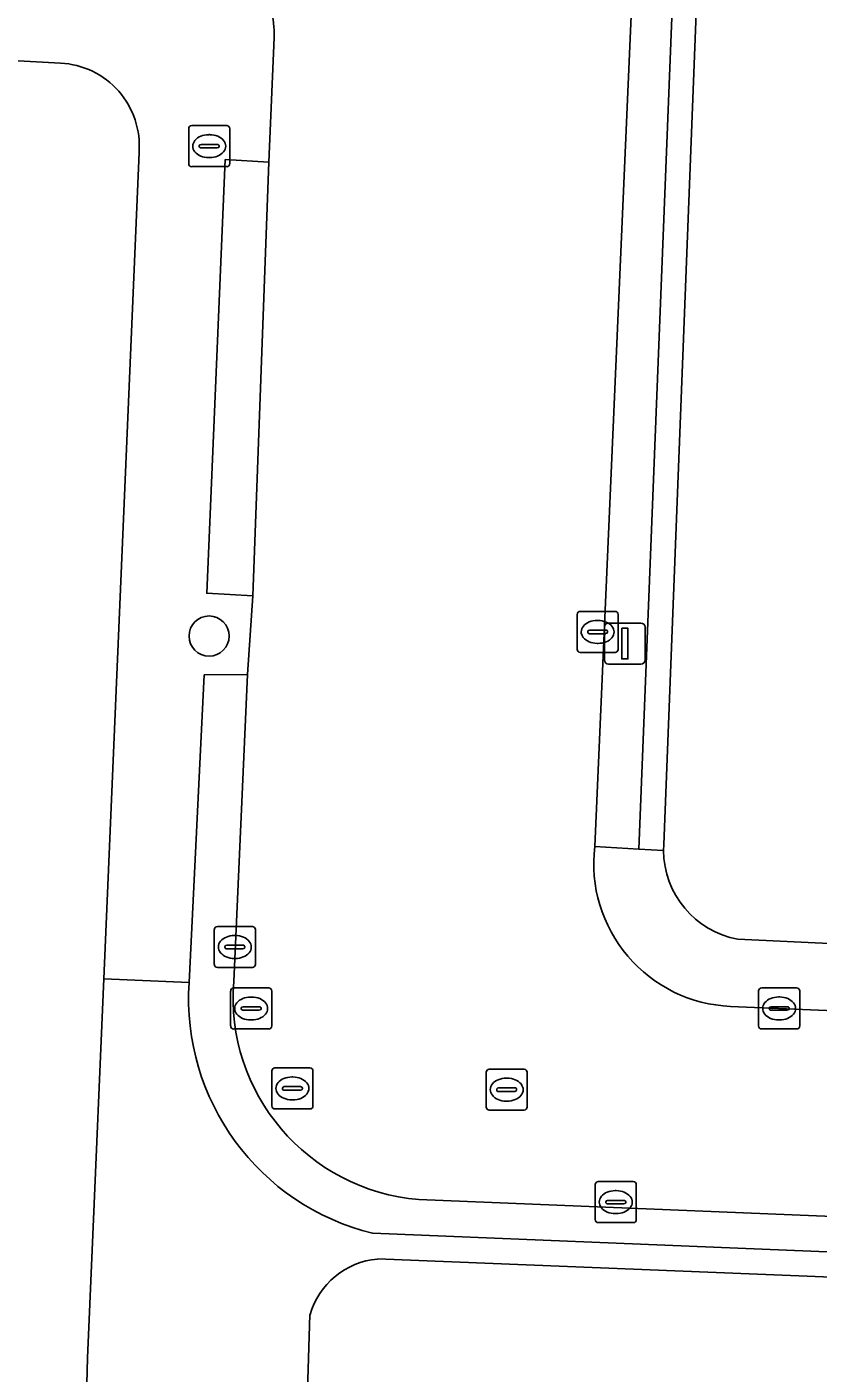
# Model space of a CAD drawing. Extents: x 160732 to 162107, y 387428 to 388479.
# Drawn here: x 161104.92 to 161124.21, y 387617.33 to 387650.15 of the extents above; entities that cross this region are included whole.
import ezdxf

# ---------------------------------------------------------------- set-up
doc = ezdxf.new("R2010")
doc.units = 0
for name, color, linetype in [('IMGEO_Boom', 7, 'Continuous'), ('IMGEO_Brandkraan', 7, 'Continuous'), ('IMGEO_Erf', 7, 'Continuous'), ('IMGEO_Kolk', 7, 'Continuous'), ('IMGEO_Lichtmast', 7, 'Continuous'), ('IMGEO_Rijbaan_lokaal_open', 7, 'Continuous'), ('IMGEO_Rioolput', 7, 'Continuous'), ('IMGEO_Voetpad_open', 7, 'Continuous')]:
    doc.layers.add(name, color=color, linetype=linetype)

msp = doc.modelspace()

# ---------------------------------------------------------------- linework, layer by layer
at = {"layer": 'IMGEO_Boom'}
msp.add_circle((161109.361, 387635.296), 0.489, dxfattribs=at)
at = {"layer": 'IMGEO_Brandkraan'}
for p, q in [((161108.938, 387647.741), (161109.79, 387647.741)), ((161108.863, 387646.815), (161108.863, 387647.667)), ((161109.351, 387647.521), (161109.376, 387647.521)), ((161109.864, 387647.667), (161109.864, 387646.815)), ((161109.122, 387647.235), (161109.122, 387647.247)), ((161109.56, 387647.198), (161109.162, 387647.198)), ((161109.165, 387647.284), (161109.563, 387647.284)), ((161109.606, 387647.247), (161109.606, 387647.235)), ((161109.79, 387646.741), (161108.938, 387646.741)), ((161109.374, 387646.961), (161109.349, 387646.961))]:
    msp.add_line(p, q, dxfattribs=at)
for points in [[(161108.938, 387647.741), (161109.79, 387647.741)], [(161108.863, 387646.815), (161108.863, 387647.667)], [(161109.864, 387647.667), (161109.864, 387646.815)], [(161109.79, 387646.741), (161108.938, 387646.741)]]:
    msp.add_lwpolyline(points, dxfattribs=at)
for centre, radius, start, end in [((161108.94, 387647.665), 0.0765, 91.552, 178.448), ((161108.94, 387647.665), 0.0765, 91.552, 178.448), ((161109.788, 387647.665), 0.0765, 1.552, 88.448), ((161109.788, 387647.665), 0.0765, 1.552, 88.448), ((161109.162, 387647.244), 0.0403, 85.8775, 175.7526), ((161109.159, 387647.234), 0.0366, 178.938, 274.7102), ((161109.563, 387647.241), 0.043, 264.8664, 352.4533), ((161109.567, 387647.246), 0.0386, 1.7309, 96.639), ((161108.94, 387646.817), 0.0765, 181.552, 268.448), ((161108.94, 387646.817), 0.0765, 181.552, 268.448), ((161109.788, 387646.817), 0.0765, 271.552, 358.448), ((161109.788, 387646.817), 0.0765, 271.552, 358.448)]:
    msp.add_arc(centre, radius, start, end, dxfattribs=at)
for centre, major_axis, ratio, start_param, end_param in [((161109.35, 387647.241), (-0.387, 0.002), 0.722429, 4.712389, 7.853982), ((161109.375, 387647.241), (-0.39, 0.002), 0.717154, 1.570796, 4.712389)]:
    msp.add_ellipse(centre, major_axis=major_axis, ratio=ratio, start_param=start_param, end_param=end_param, dxfattribs=at)
at = {"layer": 'IMGEO_Erf'}
for points in [[(161102.832, 387686.71), (161070.141, 387688.01), (161066.023, 387688.174), (161064.492, 387649.589), (161061.574, 387600.31), (161066.224, 387600.035), (161108.253, 387598.404), (161108.423, 387604.079), (161105.882, 387604.155), (161106.27, 387612.581), (161106.397, 387617.694), (161106.509, 387620.322), (161106.791, 387626.936), (161107.652, 387647.083)], [(161122.39, 387680.18), (161120.442, 387630.212), (161120.439, 387630.067)], [(161105.739, 387649.265), (161103.227, 387649.406), (161103.478, 387654.999), (161096.992, 387655.271), (161097.133, 387658.641), (161103.703, 387658.365), (161103.85, 387661.493), (161097.271, 387661.76), (161097.397, 387664.884), (161097.915, 387664.863), (161098.044, 387668.057)], [(161122.246, 387627.904), (161139.928, 387627.069), (161140.176, 387633.443), (161140.424, 387639.821), (161140.672, 387646.199), (161140.801, 387649.524), (161125.41, 387650.122), (161125.538, 387653.397), (161140.929, 387652.799), (161141.168, 387658.955)], [(161152.469, 387618.537), (161135.416, 387619.225), (161113.467, 387620.107)], [(161111.82, 387618.75), (161111.194, 387598.29), (161111.103, 387595.309)]]:
    msp.add_lwpolyline(points, dxfattribs=at)
for centre, radius, start, end in [((161105.634, 387647.243), 2.025, 355.4614, 87.0219), ((161122.659, 387630.085), 2.22, 180.4755, 259.2761), ((161113.642, 387618.217), 1.898, 95.2885, 163.6833)]:
    msp.add_arc(centre, radius, start, end, dxfattribs=at)
at = {"layer": 'IMGEO_Kolk'}
for p, q in [((161118.406, 387635.897), (161119.258, 387635.897)), ((161118.331, 387634.971), (161118.331, 387635.823)), ((161118.819, 387635.677), (161118.844, 387635.677)), ((161119.332, 387635.823), (161119.332, 387634.971)), ((161118.59, 387635.391), (161118.59, 387635.403)), ((161119.028, 387635.354), (161118.63, 387635.354)), ((161118.633, 387635.44), (161119.031, 387635.44)), ((161119.074, 387635.403), (161119.074, 387635.391)), ((161119.258, 387634.897), (161118.406, 387634.897)), ((161118.842, 387635.117), (161118.817, 387635.117)), ((161109.488, 387627.288), (161109.488, 387628.14)), ((161109.563, 387628.214), (161110.415, 387628.214)), ((161109.976, 387627.994), (161110.001, 387627.994)), ((161110.489, 387628.14), (161110.489, 387627.288)), ((161109.747, 387627.708), (161109.747, 387627.72)), ((161110.185, 387627.671), (161109.787, 387627.671)), ((161109.79, 387627.757), (161110.188, 387627.757)), ((161110.231, 387627.72), (161110.231, 387627.708)), ((161109.999, 387627.434), (161109.974, 387627.434)), ((161110.415, 387627.214), (161109.563, 387627.214)), ((161122.831, 387626.716), (161123.683, 387626.716)), ((161122.756, 387625.79), (161122.756, 387626.642)), ((161123.244, 387626.496), (161123.269, 387626.496)), ((161123.757, 387626.642), (161123.757, 387625.79)), ((161123.015, 387626.21), (161123.015, 387626.222)), ((161123.453, 387626.173), (161123.055, 387626.173)), ((161123.058, 387626.259), (161123.456, 387626.259)), ((161123.499, 387626.222), (161123.499, 387626.21)), ((161123.683, 387625.716), (161122.831, 387625.716)), ((161123.267, 387625.936), (161123.242, 387625.936)), ((161118.773, 387621.068), (161118.773, 387621.92)), ((161118.848, 387621.994), (161119.7, 387621.994)), ((161119.261, 387621.774), (161119.286, 387621.774)), ((161119.774, 387621.92), (161119.774, 387621.068)), ((161119.032, 387621.488), (161119.032, 387621.5)), ((161119.47, 387621.451), (161119.072, 387621.451)), ((161119.075, 387621.537), (161119.473, 387621.537)), ((161119.516, 387621.5), (161119.516, 387621.488)), ((161119.284, 387621.214), (161119.259, 387621.214)), ((161119.7, 387620.994), (161118.848, 387620.994))]:
    msp.add_line(p, q, dxfattribs=at)
for points in [[(161118.406, 387635.897), (161119.258, 387635.897)], [(161118.331, 387634.971), (161118.331, 387635.823)], [(161119.332, 387635.823), (161119.332, 387634.971)], [(161119.258, 387634.897), (161118.406, 387634.897)], [(161109.488, 387627.288), (161109.488, 387628.14)], [(161109.563, 387628.214), (161110.415, 387628.214)], [(161110.489, 387628.14), (161110.489, 387627.288)], [(161110.415, 387627.214), (161109.563, 387627.214)], [(161122.831, 387626.716), (161123.683, 387626.716)], [(161122.756, 387625.79), (161122.756, 387626.642)], [(161123.757, 387626.642), (161123.757, 387625.79)], [(161123.683, 387625.716), (161122.831, 387625.716)], [(161118.773, 387621.068), (161118.773, 387621.92)], [(161118.848, 387621.994), (161119.7, 387621.994)], [(161119.774, 387621.92), (161119.774, 387621.068)], [(161119.7, 387620.994), (161118.848, 387620.994)]]:
    msp.add_lwpolyline(points, dxfattribs=at)
for centre, radius, start, end in [((161118.408, 387635.821), 0.0765, 91.552, 178.448), ((161118.408, 387635.821), 0.0765, 91.552, 178.448), ((161119.256, 387635.821), 0.0765, 1.552, 88.448), ((161119.256, 387635.821), 0.0765, 1.552, 88.448), ((161118.63, 387635.4), 0.0403, 85.8775, 175.7526), ((161118.627, 387635.39), 0.0366, 178.938, 274.7102), ((161119.031, 387635.397), 0.043, 264.8664, 352.4533), ((161119.035, 387635.402), 0.0386, 1.7309, 96.639), ((161118.408, 387634.973), 0.0765, 181.552, 268.448), ((161118.408, 387634.973), 0.0765, 181.552, 268.448), ((161119.256, 387634.973), 0.0765, 271.552, 358.448), ((161119.256, 387634.973), 0.0765, 271.552, 358.448), ((161109.565, 387628.138), 0.0765, 91.552, 178.448), ((161109.565, 387628.138), 0.0765, 91.552, 178.448), ((161110.413, 387628.138), 0.0765, 1.552, 88.448), ((161110.413, 387628.138), 0.0765, 1.552, 88.448), ((161109.787, 387627.717), 0.0403, 85.8775, 175.7526), ((161109.784, 387627.707), 0.0366, 178.938, 274.7102), ((161110.188, 387627.714), 0.043, 264.8664, 352.4533), ((161110.192, 387627.719), 0.0386, 1.7309, 96.639), ((161109.565, 387627.29), 0.0765, 181.552, 268.448), ((161109.565, 387627.29), 0.0765, 181.552, 268.448), ((161110.413, 387627.29), 0.0765, 271.552, 358.448), ((161110.413, 387627.29), 0.0765, 271.552, 358.448), ((161122.833, 387626.64), 0.0765, 91.552, 178.448), ((161122.833, 387626.64), 0.0765, 91.552, 178.448), ((161123.681, 387626.64), 0.0765, 1.552, 88.448), ((161123.681, 387626.64), 0.0765, 1.552, 88.448), ((161123.055, 387626.219), 0.0403, 85.8775, 175.7526), ((161123.052, 387626.209), 0.0366, 178.938, 274.7102), ((161123.456, 387626.216), 0.043, 264.8664, 352.4533), ((161123.46, 387626.221), 0.0386, 1.7309, 96.639), ((161122.833, 387625.792), 0.0765, 181.552, 268.448), ((161122.833, 387625.792), 0.0765, 181.552, 268.448), ((161123.681, 387625.792), 0.0765, 271.552, 358.448), ((161123.681, 387625.792), 0.0765, 271.552, 358.448), ((161118.85, 387621.918), 0.0765, 91.552, 178.448), ((161118.85, 387621.918), 0.0765, 91.552, 178.448), ((161119.698, 387621.918), 0.0765, 1.552, 88.448), ((161119.698, 387621.918), 0.0765, 1.552, 88.448), ((161119.072, 387621.497), 0.0403, 85.8775, 175.7526), ((161119.069, 387621.487), 0.0366, 178.938, 274.7102), ((161119.473, 387621.494), 0.043, 264.8664, 352.4533), ((161119.477, 387621.499), 0.0386, 1.7309, 96.639), ((161118.85, 387621.07), 0.0765, 181.552, 268.448), ((161118.85, 387621.07), 0.0765, 181.552, 268.448), ((161119.698, 387621.07), 0.0765, 271.552, 358.448), ((161119.698, 387621.07), 0.0765, 271.552, 358.448)]:
    msp.add_arc(centre, radius, start, end, dxfattribs=at)
for centre, major_axis, ratio, start_param, end_param in [((161118.818, 387635.397), (-0.387, 0.002), 0.722429, 4.712389, 7.853982), ((161118.843, 387635.397), (-0.39, 0.002), 0.717154, 1.570796, 4.712389), ((161109.975, 387627.714), (-0.387, 0.002), 0.722429, 4.712389, 7.853982), ((161110, 387627.714), (-0.39, 0.002), 0.717154, 1.570796, 4.712389), ((161123.243, 387626.216), (-0.387, 0.002), 0.722429, 4.712389, 7.853982), ((161123.268, 387626.216), (-0.39, 0.002), 0.717154, 1.570796, 4.712389), ((161119.26, 387621.494), (-0.387, 0.002), 0.722429, 4.712389, 7.853982), ((161119.285, 387621.494), (-0.39, 0.002), 0.717154, 1.570796, 4.712389)]:
    msp.add_ellipse(centre, major_axis=major_axis, ratio=ratio, start_param=start_param, end_param=end_param, dxfattribs=at)
at = {"layer": 'IMGEO_Lichtmast'}
for p, q in [((161119.098, 387635.612), (161119.888, 387635.612)), ((161119.888, 387635.612), (161119.098, 387635.612)), ((161118.998, 387634.712), (161118.998, 387635.512)), ((161118.998, 387635.512), (161118.998, 387634.712)), ((161119.988, 387635.512), (161119.988, 387634.712)), ((161119.988, 387634.712), (161119.988, 387635.512)), ((161119.888, 387634.612), (161119.098, 387634.612)), ((161119.098, 387634.612), (161119.888, 387634.612))]:
    msp.add_line(p, q, dxfattribs=at)
msp.add_lwpolyline([(161119.418, 387635.487), (161119.568, 387635.487), (161119.568, 387634.737), (161119.418, 387634.737), (161119.418, 387635.487)], dxfattribs=at)
for centre, start, end in [((161119.098, 387635.512), 90, 180), ((161119.098, 387635.512), 90, 180), ((161119.888, 387635.512), 0, 90), ((161119.888, 387635.512), 360, 90), ((161119.098, 387634.712), 180, 270), ((161119.098, 387634.712), 180, 270), ((161119.888, 387634.712), 270, 0), ((161119.888, 387634.712), 270, 0)]:
    msp.add_arc(centre, 0.1, start, end, dxfattribs=at)
at = {"layer": 'IMGEO_Rijbaan_lokaal_open'}
for points in [[(161118.76, 387630.161), (161120.983, 387680.901)], [(161110.944, 387649.887), (161110.82, 387646.849), (161110.425, 387636.274), (161110.295, 387634.362), (161109.96, 387626.876)], [(161114.477, 387621.556), (161153.452, 387619.956), (161153.669, 387624.945), (161122.071, 387626.266)]]:
    msp.add_lwpolyline(points, dxfattribs=at)
for centre, radius, start, end in [((161108.971, 387650.007), 1.977, 356.5149, 37.5568), ((161122.221, 387629.748), 3.485, 173.1953, 267.5381), ((161114.882, 387626.477), 4.938, 175.3703, 265.2962)]:
    msp.add_arc(centre, radius, start, end, dxfattribs=at)
at = {"layer": 'IMGEO_Rioolput'}
for p, q in [((161109.961, 387626.715), (161110.813, 387626.715)), ((161109.886, 387625.789), (161109.886, 387626.641)), ((161110.374, 387626.495), (161110.399, 387626.495)), ((161110.887, 387626.641), (161110.887, 387625.789)), ((161110.145, 387626.209), (161110.145, 387626.221)), ((161110.583, 387626.172), (161110.185, 387626.172)), ((161110.188, 387626.258), (161110.586, 387626.258)), ((161110.629, 387626.221), (161110.629, 387626.209)), ((161110.813, 387625.715), (161109.961, 387625.715)), ((161110.397, 387625.935), (161110.372, 387625.935)), ((161110.966, 387624.766), (161111.818, 387624.766)), ((161116.189, 387624.736), (161117.041, 387624.736)), ((161110.891, 387623.84), (161110.891, 387624.692)), ((161111.379, 387624.546), (161111.404, 387624.546)), ((161111.892, 387624.692), (161111.892, 387623.84)), ((161116.114, 387623.81), (161116.114, 387624.662)), ((161116.602, 387624.516), (161116.627, 387624.516)), ((161117.115, 387624.662), (161117.115, 387623.81)), ((161111.15, 387624.26), (161111.15, 387624.272)), ((161111.588, 387624.223), (161111.19, 387624.223)), ((161111.193, 387624.309), (161111.591, 387624.309)), ((161111.634, 387624.272), (161111.634, 387624.26)), ((161116.373, 387624.23), (161116.373, 387624.242)), ((161116.811, 387624.193), (161116.413, 387624.193)), ((161116.416, 387624.279), (161116.814, 387624.279)), ((161116.857, 387624.242), (161116.857, 387624.23)), ((161111.818, 387623.766), (161110.966, 387623.766)), ((161111.402, 387623.986), (161111.377, 387623.986)), ((161117.041, 387623.736), (161116.189, 387623.736)), ((161116.625, 387623.956), (161116.6, 387623.956))]:
    msp.add_line(p, q, dxfattribs=at)
for points in [[(161109.961, 387626.715), (161110.813, 387626.715)], [(161109.886, 387625.789), (161109.886, 387626.641)], [(161110.887, 387626.641), (161110.887, 387625.789)], [(161110.813, 387625.715), (161109.961, 387625.715)], [(161110.966, 387624.766), (161111.818, 387624.766)], [(161116.189, 387624.736), (161117.041, 387624.736)], [(161110.891, 387623.84), (161110.891, 387624.692)], [(161111.892, 387624.692), (161111.892, 387623.84)], [(161116.114, 387623.81), (161116.114, 387624.662)], [(161117.115, 387624.662), (161117.115, 387623.81)], [(161111.818, 387623.766), (161110.966, 387623.766)], [(161117.041, 387623.736), (161116.189, 387623.736)]]:
    msp.add_lwpolyline(points, dxfattribs=at)
for centre, radius, start, end in [((161109.963, 387626.639), 0.0765, 91.552, 178.448), ((161109.963, 387626.639), 0.0765, 91.552, 178.448), ((161110.811, 387626.639), 0.0765, 1.552, 88.448), ((161110.811, 387626.639), 0.0765, 1.552, 88.448), ((161110.185, 387626.218), 0.0403, 85.8775, 175.7526), ((161110.182, 387626.208), 0.0366, 178.938, 274.7102), ((161110.586, 387626.215), 0.043, 264.8664, 352.4533), ((161110.59, 387626.22), 0.0386, 1.7309, 96.639), ((161109.963, 387625.791), 0.0765, 181.552, 268.448), ((161109.963, 387625.791), 0.0765, 181.552, 268.448), ((161110.811, 387625.791), 0.0765, 271.552, 358.448), ((161110.811, 387625.791), 0.0765, 271.552, 358.448), ((161110.968, 387624.69), 0.0765, 91.552, 178.448), ((161110.968, 387624.69), 0.0765, 91.552, 178.448), ((161111.816, 387624.69), 0.0765, 1.552, 88.448), ((161111.816, 387624.69), 0.0765, 1.552, 88.448), ((161116.191, 387624.66), 0.0765, 91.552, 178.448), ((161116.191, 387624.66), 0.0765, 91.552, 178.448), ((161117.039, 387624.66), 0.0765, 1.552, 88.448), ((161117.039, 387624.66), 0.0765, 1.552, 88.448), ((161111.19, 387624.269), 0.0403, 85.8775, 175.7526), ((161111.187, 387624.259), 0.0366, 178.938, 274.7102), ((161111.591, 387624.266), 0.043, 264.8664, 352.4533), ((161111.595, 387624.271), 0.0386, 1.7309, 96.639), ((161116.413, 387624.239), 0.0403, 85.8775, 175.7526), ((161116.41, 387624.229), 0.0366, 178.938, 274.7102), ((161116.814, 387624.236), 0.043, 264.8664, 352.4533), ((161116.818, 387624.241), 0.0386, 1.7309, 96.639), ((161110.968, 387623.842), 0.0765, 181.552, 268.448), ((161110.968, 387623.842), 0.0765, 181.552, 268.448), ((161111.816, 387623.842), 0.0765, 271.552, 358.448), ((161111.816, 387623.842), 0.0765, 271.552, 358.448), ((161116.191, 387623.812), 0.0765, 181.552, 268.448), ((161116.191, 387623.812), 0.0765, 181.552, 268.448), ((161117.039, 387623.812), 0.0765, 271.552, 358.448), ((161117.039, 387623.812), 0.0765, 271.552, 358.448)]:
    msp.add_arc(centre, radius, start, end, dxfattribs=at)
for centre, major_axis, ratio, start_param, end_param in [((161110.373, 387626.215), (-0.387, 0.002), 0.722429, 4.712389, 7.853982), ((161110.398, 387626.215), (-0.39, 0.002), 0.717154, 1.570796, 4.712389), ((161111.378, 387624.266), (-0.387, 0.002), 0.722429, 4.712389, 7.853982), ((161111.403, 387624.266), (-0.39, 0.002), 0.717154, 1.570796, 4.712389), ((161116.601, 387624.236), (-0.387, 0.002), 0.722429, 4.712389, 7.853982), ((161116.626, 387624.236), (-0.39, 0.002), 0.717154, 1.570796, 4.712389)]:
    msp.add_ellipse(centre, major_axis=major_axis, ratio=ratio, start_param=start_param, end_param=end_param, dxfattribs=at)
at = {"layer": 'IMGEO_Voetpad_open'}
for points in [[(161109.106, 387651.981), (161105.95, 387652.108), (161105.716, 387652.188), (161105.484, 387651.856), (161104.578, 387651.887), (161105.904, 387681.934), (161104.74, 387684.657), (161104.624, 387680.488), (161104.499, 387677.308), (161104.377, 387674.199), (161104.242, 387671.026), (161104.105, 387667.801), (161103.976, 387664.617), (161103.85, 387661.493), (161103.703, 387658.365), (161103.562, 387654.995), (161103.478, 387654.999), (161103.227, 387649.406), (161105.739, 387649.265)], [(161120.983, 387680.901), (161118.76, 387630.161), (161119.836, 387630.1), (161121.864, 387681.321), (161121.129, 387681.356), (161120.783, 387681.22)], [(161123, 387681.434), (161121.864, 387681.321), (161119.836, 387630.1), (161120.439, 387630.067), (161120.442, 387630.212), (161122.39, 387680.18)], [(161109.243, 387634.349), (161110.295, 387634.362), (161110.425, 387636.274), (161109.302, 387636.341), (161109.756, 387646.914), (161110.82, 387646.849), (161110.944, 387649.887)], [(161107.652, 387647.083), (161106.791, 387626.936), (161108.875, 387626.847), (161109.243, 387634.349)], [(161109.96, 387626.876), (161110.295, 387634.362), (161109.243, 387634.349), (161108.875, 387626.847)], [(161120.439, 387630.067), (161119.836, 387630.1), (161118.76, 387630.161)], [(161163.888, 387626.006), (161158.888, 387626.423), (161149.469, 387626.618), (161139.928, 387627.069), (161122.246, 387627.904)], [(161108.875, 387626.847), (161106.791, 387626.936), (161106.509, 387620.322), (161106.397, 387617.694), (161106.27, 387612.581), (161105.882, 387604.155), (161108.423, 387604.079), (161108.253, 387598.404), (161111.194, 387598.29), (161111.82, 387618.75)], [(161122.071, 387626.266), (161153.669, 387624.945), (161160.07, 387624.724), (161189.162, 387623.521)], [(161113.348, 387620.734), (161155.07, 387619.021), (161155.08, 387619.892), (161153.452, 387619.956), (161114.477, 387621.556)], [(161159.879, 387619.683), (161155.08, 387619.892), (161155.07, 387619.021), (161113.348, 387620.734)], [(161113.467, 387620.107), (161135.416, 387619.225), (161152.469, 387618.537)]]:
    msp.add_lwpolyline(points, dxfattribs=at)
msp.add_lwpolyline([(161110.82, 387646.849), (161109.756, 387646.914), (161109.302, 387636.341), (161110.425, 387636.274)], close=True, dxfattribs=at)
for centre, radius, start, end in [((161108.971, 387650.007), 1.977, 356.5149, 37.5568), ((161105.634, 387647.243), 2.025, 355.4614, 87.0219), ((161122.221, 387629.748), 3.485, 173.1953, 267.5381), ((161122.659, 387630.085), 2.22, 180.4755, 259.2761), ((161114.745, 387626.45), 5.884, 176.1266, 256.2607), ((161114.745, 387626.45), 5.884, 176.1266, 256.2607), ((161114.882, 387626.477), 4.938, 175.3703, 265.2962), ((161113.642, 387618.217), 1.898, 95.2885, 163.6833)]:
    msp.add_arc(centre, radius, start, end, dxfattribs=at)

doc.saveas('drawing.dxf')
